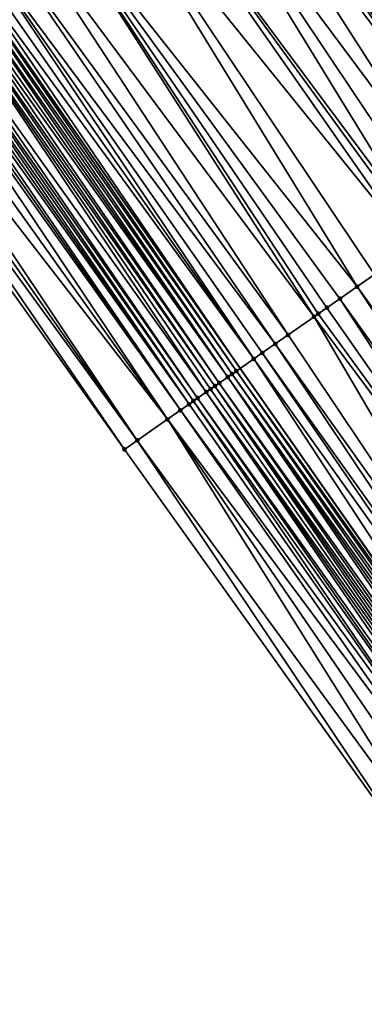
# Model space of a CAD drawing. Header units: feet. Extents: x 2004186 to 2014793, y 836912 to 864902.
# Tile 508 of 656: x 2006969 to 2006982, y 852502 to 852540. Entities that reach past the tile are written whole.
import ezdxf

# ---------------------------------------------------------------- set-up
doc = ezdxf.new("R2010")
doc.units = ezdxf.units.FT
doc.header["$LTSCALE"] = 100
doc.header["$MEASUREMENT"] = 0
for name, color, linetype, lineweight in [('EP_Travel Lane', 5, 'Continuous', 40), ('Road Shots', 4, 'Continuous', 200), ('Road X-Section', 30, 'Continuous', 13)]:
    doc.layers.add(name, color=color, linetype=linetype, lineweight=lineweight)
doc.layers.add('I-77 SB_MM21-27-Surface-Border', color=7, linetype='Continuous')
doc.layers.add('I-77 SB_MM21-27-Surface-TIN', color=7, linetype='Continuous')

msp = doc.modelspace()

# ---------------------------------------------------------------- linework, layer by layer
at = {"layer": 'EP_Travel Lane'}
msp.add_polyline3d([(2007035.053841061, 852444.626251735, 439.1202886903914), (2007023.400728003, 852460.880444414, 439.199071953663), (2007011.747573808, 852477.1346944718, 439.2586441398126), (2007000.166915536, 852493.6194332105, 439.328438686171), (2006988.711333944, 852510.0135397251, 439.3853169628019), (2006977.255756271, 852526.4076406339, 439.4440397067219), (2006965.74532872, 852542.8936150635, 439.5240385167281), (2006954.39285871, 852559.3592428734, 439.6026638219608), (2006943.040427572, 852575.8248143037, 439.6988593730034), (2006931.687961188, 852592.2904368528, 439.7791324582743), (2006920.261303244, 852608.8880822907, 439.8539129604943), (2006909.165586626, 852625.5277439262, 439.9434321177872), (2006898.069808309, 852642.1674980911, 440.0010557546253), (2006886.974032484, 852658.8072485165, 440.0599365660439), (2006875.832113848, 852675.5272002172, 440.1256132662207)], dxfattribs=at)
at = {"layer": 'I-77 SB_MM21-27-Surface-Border', "color": 3, "linetype": 'ByBlock', "lineweight": -2}
msp.add_polyline3d([(2007032.15909689, 852442.5507092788, 439.2102353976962), (2007020.18163239, 852458.5723195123, 439.3037975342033), (2007008.691744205, 852474.9436000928, 439.365334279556), (2006996.589284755, 852491.1173742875, 439.4510875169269), (2006984.473249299, 852507.0495002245, 439.5494032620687), (2006972.848856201, 852523.3255561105, 439.609880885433), (2006961.143095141, 852539.7335577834, 439.68923822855), (2006949.32956121, 852555.8825996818, 439.7850493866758), (2006938.340475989, 852572.5975782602, 439.884929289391), (2006927.351299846, 852589.3126892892, 439.9435981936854), (2006916.420723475, 852606.3182055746, 440.0009049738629), (2006905.466436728, 852623.0525769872, 440.0674283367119), (2006894.844565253, 852640.0094345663, 440.1082364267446), (2006884.555126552, 852657.1887521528, 440.1322937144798), (2006873.544402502, 852674.0209255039, 440.1905578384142)], dxfattribs=at)
at = {"layer": 'I-77 SB_MM21-27-Surface-TIN', "color": 128, "linetype": 'ByBlock', "lineweight": -2}
for points in [[(2006982.247183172, 852554.2241573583, 438.977809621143), (2006980.928186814, 852553.3184815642, 439.0264203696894), (2006992.516320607, 852537.080222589, 438.9379214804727)], [(2006980.928186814, 852553.3184815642, 439.0264203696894), (2006978.784816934, 852551.846759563, 439.1050504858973), (2006991.369062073, 852536.2778524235, 438.981974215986)], [(2006980.928186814, 852553.3184815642, 439.0264203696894), (2006991.369062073, 852536.2778524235, 438.981974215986), (2006992.516320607, 852537.080222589, 438.9379214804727)], [(2006978.784816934, 852551.846759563, 439.1050504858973), (2006977.136075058, 852550.714659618, 439.1674332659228), (2006989.730113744, 852535.1316201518, 439.0413131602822)], [(2006978.784816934, 852551.846759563, 439.1050504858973), (2006989.730113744, 852535.1316201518, 439.0413131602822), (2006991.369062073, 852536.2778524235, 438.981974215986)], [(2006977.136075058, 852550.714659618, 439.1674332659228), (2006976.641461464, 852550.3750165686, 439.1902152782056), (2006988.418958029, 852534.2146301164, 439.0901848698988)], [(2006977.136075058, 852550.714659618, 439.1674332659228), (2006988.582848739, 852534.3292592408, 439.0822927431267), (2006989.730113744, 852535.1316201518, 439.0413131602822)], [(2006977.136075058, 852550.714659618, 439.1674332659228), (2006988.418958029, 852534.2146301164, 439.0901848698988), (2006988.582848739, 852534.3292592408, 439.0822927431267)], [(2006976.311708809, 852550.1486028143, 439.2007510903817), (2006975.981958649, 852549.9221854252, 439.2124183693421), (2006987.435584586, 852533.5268971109, 439.1236770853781)], [(2006976.641461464, 852550.3750165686, 439.1902152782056), (2006976.311708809, 852550.1486028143, 439.2007510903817), (2006987.927278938, 852533.8707527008, 439.1105547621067)], [(2006976.311708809, 852550.1486028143, 439.2007510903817), (2006987.435584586, 852533.5268971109, 439.1236770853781), (2006987.927278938, 852533.8707527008, 439.1105547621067)], [(2006976.641461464, 852550.3750165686, 439.1902152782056), (2006987.927278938, 852533.8707527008, 439.1105547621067), (2006988.418958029, 852534.2146301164, 439.0901848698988)], [(2006975.652178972, 852549.6958110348, 439.2107010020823), (2006975.487268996, 852549.5826531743, 439.2007109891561), (2006986.943864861, 852533.1830778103, 439.1247490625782)], [(2006975.817075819, 852549.8089880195, 439.2147380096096), (2006975.652178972, 852549.6958110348, 439.2107010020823), (2006987.271686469, 852533.4122785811, 439.1280511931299)], [(2006975.652178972, 852549.6958110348, 439.2107010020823), (2006986.943864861, 852533.1830778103, 439.1247490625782), (2006987.271686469, 852533.4122785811, 439.1280511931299)], [(2006975.817075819, 852549.8089880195, 439.2147380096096), (2006987.271686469, 852533.4122785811, 439.1280511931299), (2006975.981958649, 852549.9221854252, 439.2124183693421)], [(2006987.271686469, 852533.4122785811, 439.1280511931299), (2006987.435584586, 852533.5268971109, 439.1236770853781), (2006975.981958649, 852549.9221854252, 439.2124183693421)], [(2006975.322389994, 852549.4694501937, 439.2047659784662), (2006974.992644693, 852549.2430257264, 439.2186365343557), (2006986.943864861, 852533.1830778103, 439.1247490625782)], [(2006975.487268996, 852549.5826531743, 439.2007109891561), (2006975.322389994, 852549.4694501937, 439.2047659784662), (2006986.943864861, 852533.1830778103, 439.1247490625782)], [(2006974.992644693, 852549.2430257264, 439.2186365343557), (2006973.838517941, 852548.4505666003, 439.258931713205), (2006985.796619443, 852532.3806888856, 439.1750310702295)], [(2006974.992644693, 852549.2430257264, 439.2186365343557), (2006985.796619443, 852532.3806888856, 439.1750310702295), (2006986.943864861, 852533.1830778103, 439.1247490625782)], [(2006973.838517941, 852548.4505666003, 439.258931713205), (2006972.354647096, 852547.4316812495, 439.3136445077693), (2006984.32156466, 852531.349081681, 439.2278250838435)], [(2006973.838517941, 852548.4505666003, 439.258931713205), (2006984.977141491, 852531.8075781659, 439.2029019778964), (2006985.796619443, 852532.3806888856, 439.1750310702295)], [(2006973.838517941, 852548.4505666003, 439.258931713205), (2006984.32156466, 852531.349081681, 439.2278250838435), (2006984.977141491, 852531.8075781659, 439.2029019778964)], [(2006972.354647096, 852547.4316812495, 439.3136445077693), (2006971.200521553, 852546.639220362, 439.3544878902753), (2006983.829883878, 852531.005206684, 439.2473918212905)], [(2006972.354647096, 852547.4316812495, 439.3136445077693), (2006984.15766718, 852531.2344622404, 439.2325015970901), (2006984.32156466, 852531.349081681, 439.2278250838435)], [(2006972.354647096, 852547.4316812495, 439.3136445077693), (2006983.829883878, 852531.005206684, 439.2473918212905), (2006984.15766718, 852531.2344622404, 439.2325015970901)], [(2006971.200521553, 852546.639220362, 439.3544878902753), (2006969.22201293, 852545.2807271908, 439.4210165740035), (2006981.699241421, 852529.5151185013, 439.3199596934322)], [(2006971.200521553, 852546.639220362, 439.3544878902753), (2006982.354827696, 852529.9736014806, 439.2995213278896), (2006983.829883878, 852531.005206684, 439.2473918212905)], [(2006971.200521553, 852546.639220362, 439.3544878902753), (2006981.699241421, 852529.5151185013, 439.3199596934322), (2006982.354827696, 852529.9736014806, 439.2995213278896)], [(2006969.22201293, 852545.2807271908, 439.4210165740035), (2006968.067886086, 852544.4882682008, 439.4612693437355), (2006980.060282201, 852528.3689018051, 439.3741264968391)], [(2006969.22201293, 852545.2807271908, 439.4210165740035), (2006981.043663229, 852529.0566239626, 439.3442365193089), (2006981.699241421, 852529.5151185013, 439.3199596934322)], [(2006969.22201293, 852545.2807271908, 439.4210165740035), (2006980.551971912, 852528.7127640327, 439.3588000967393), (2006981.043663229, 852529.0566239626, 439.3442365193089)], [(2006969.22201293, 852545.2807271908, 439.4210165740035), (2006980.224181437, 852528.4835187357, 439.3702834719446), (2006980.551971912, 852528.7127640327, 439.3588000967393)], [(2006969.22201293, 852545.2807271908, 439.4210165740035), (2006980.060282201, 852528.3689018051, 439.3741264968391), (2006980.224181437, 852528.4835187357, 439.3702834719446)], [(2006968.067886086, 852544.4882682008, 439.4612693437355), (2006967.243515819, 852543.9222172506, 439.4927650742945), (2006979.076908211, 852527.6811695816, 439.4073590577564)], [(2006968.067886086, 852544.4882682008, 439.4612693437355), (2006979.076908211, 852527.6811695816, 439.4073590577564), (2006980.060282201, 852528.3689018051, 439.3741264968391)], [(2006967.243515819, 852543.9222172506, 439.4927650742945), (2006966.584008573, 852543.4693925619, 439.5129589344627), (2006978.585221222, 852527.3373034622, 439.4239779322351)], [(2006967.243515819, 852543.9222172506, 439.4927650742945), (2006978.585221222, 852527.3373034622, 439.4239779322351), (2006979.076908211, 852527.6811695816, 439.4073590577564)], [(2006966.584008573, 852543.4693925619, 439.5129589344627), (2006966.254241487, 852543.2429998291, 439.5169511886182), (2006977.76570506, 852526.7642473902, 439.4337022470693)], [(2006966.584008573, 852543.4693925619, 439.5129589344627), (2006978.093517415, 852526.9934613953, 439.4326097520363), (2006978.585221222, 852527.3373034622, 439.4239779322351)], [(2006966.584008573, 852543.4693925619, 439.5129589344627), (2006977.76570506, 852526.7642473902, 439.4337022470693), (2006978.093517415, 852526.9934613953, 439.4326097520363)], [(2006965.594699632, 852542.7902255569, 439.5214513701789), (2006977.110103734, 852526.3057859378, 439.4469923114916), (2006965.74532872, 852542.8936150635, 439.5240385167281)], [(2006965.924488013, 852543.0165872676, 439.5271156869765), (2006965.74532872, 852542.8936150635, 439.5240385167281), (2006977.255756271, 852526.4076406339, 439.4440397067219)], [(2006977.110103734, 852526.3057859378, 439.4469923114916), (2006977.255756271, 852526.4076406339, 439.4440397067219), (2006965.74532872, 852542.8936150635, 439.5240385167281)], [(2006966.254241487, 852543.2429998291, 439.5169511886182), (2006965.924488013, 852543.0165872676, 439.5271156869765), (2006977.76570506, 852526.7642473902, 439.4337022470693)], [(2006965.924488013, 852543.0165872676, 439.5271156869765), (2006977.255756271, 852526.4076406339, 439.4440397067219), (2006977.76570506, 852526.7642473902, 439.4337022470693)], [(2006965.264983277, 852542.5637589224, 439.5484477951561), (2006965.100122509, 852542.4505293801, 439.560770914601), (2006976.782338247, 852526.0765049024, 439.4703432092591)], [(2006965.429836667, 852542.6769992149, 439.5327783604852), (2006965.264983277, 852542.5637589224, 439.5484477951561), (2006976.782338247, 852526.0765049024, 439.4703432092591)], [(2006965.594699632, 852542.7902255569, 439.5214513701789), (2006965.429836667, 852542.6769992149, 439.5327783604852), (2006976.94621686, 852526.1911513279, 439.456706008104)], [(2006965.429836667, 852542.6769992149, 439.5327783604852), (2006976.782338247, 852526.0765049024, 439.4703432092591), (2006976.94621686, 852526.1911513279, 439.456706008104)], [(2006965.594699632, 852542.7902255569, 439.5214513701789), (2006976.94621686, 852526.1911513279, 439.456706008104), (2006977.110103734, 852526.3057859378, 439.4469923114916)], [(2006964.770371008, 852542.2241139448, 439.5718300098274), (2006964.275700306, 852541.8845540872, 439.5687160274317), (2006975.962839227, 852525.5034243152, 439.4882082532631)], [(2006964.935254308, 852542.3373106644, 439.5697239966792), (2006964.770371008, 852542.2241139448, 439.5718300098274), (2006976.290655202, 852525.7326331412, 439.488835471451)], [(2006964.770371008, 852542.2241139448, 439.5718300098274), (2006976.126744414, 852525.6180327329, 439.48719204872), (2006976.290655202, 852525.7326331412, 439.488835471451)], [(2006964.770371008, 852542.2241139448, 439.5718300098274), (2006975.962839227, 852525.5034243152, 439.4882082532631), (2006976.126744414, 852525.6180327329, 439.48719204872)], [(2006965.100122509, 852542.4505293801, 439.560770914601), (2006964.935254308, 852542.3373106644, 439.5697239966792), (2006976.454559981, 852525.8472421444, 439.4876248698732)], [(2006964.935254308, 852542.3373106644, 439.5697239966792), (2006976.290655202, 852525.7326331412, 439.488835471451), (2006976.454559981, 852525.8472421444, 439.4876248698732)], [(2006965.100122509, 852542.4505293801, 439.560770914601), (2006976.454559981, 852525.8472421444, 439.4876248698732), (2006976.782338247, 852526.0765049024, 439.4703432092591)], [(2006964.110814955, 852541.7713603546, 439.5698923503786), (2006963.945937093, 852541.6581557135, 439.5744642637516), (2006975.471157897, 852525.1595501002, 439.5075152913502)], [(2006964.275700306, 852541.8845540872, 439.5687160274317), (2006964.110814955, 852541.7713603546, 439.5698923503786), (2006975.635047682, 852525.2741805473, 439.4991840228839)], [(2006964.110814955, 852541.7713603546, 439.5698923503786), (2006975.471157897, 852525.1595501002, 439.5075152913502), (2006975.635047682, 852525.2741805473, 439.4991840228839)], [(2006964.275700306, 852541.8845540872, 439.5687160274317), (2006975.635047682, 852525.2741805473, 439.4991840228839), (2006975.962839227, 852525.5034243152, 439.4882082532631)], [(2006963.616213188, 852541.4317000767, 439.5980372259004), (2006963.45134874, 852541.3184758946, 439.6086918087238), (2006974.979513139, 852524.8156235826, 439.5441902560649)], [(2006963.781070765, 852541.544934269, 439.5842666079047), (2006963.616213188, 852541.4317000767, 439.5980372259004), (2006975.307273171, 852525.0449124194, 439.5182487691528)], [(2006963.616213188, 852541.4317000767, 439.5980372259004), (2006974.979513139, 852524.8156235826, 439.5441902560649), (2006975.307273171, 852525.0449124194, 439.5182487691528)], [(2006963.945937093, 852541.6581557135, 439.5744642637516), (2006963.781070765, 852541.544934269, 439.5842666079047), (2006975.307273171, 852525.0449124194, 439.5182487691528)], [(2006963.945937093, 852541.6581557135, 439.5744642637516), (2006975.307273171, 852525.0449124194, 439.5182487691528), (2006975.471157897, 852525.1595501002, 439.5075152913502)], [(2006963.286472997, 852541.2052681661, 439.6142247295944), (2006962.791855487, 852540.8656308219, 439.6352308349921), (2006974.487822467, 852524.4717627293, 439.5590603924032)], [(2006963.45134874, 852541.3184758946, 439.6086918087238), (2006963.286472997, 852541.2052681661, 439.6142247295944), (2006974.979513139, 852524.8156235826, 439.5441902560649)], [(2006963.286472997, 852541.2052681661, 439.6142247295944), (2006974.487822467, 852524.4717627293, 439.5590603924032), (2006974.979513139, 852524.8156235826, 439.5441902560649)], [(2006962.791855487, 852540.8656308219, 439.6352308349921), (2006962.132353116, 852540.4127990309, 439.6576355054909), (2006974.487822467, 852524.4717627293, 439.5590603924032)], [(2006962.132353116, 852540.4127990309, 439.6576355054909), (2006961.802598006, 852540.1863888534, 439.667058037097), (2006973.340549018, 852523.6694138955, 439.5960295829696)], [(2006962.132353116, 852540.4127990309, 439.6576355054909), (2006973.340549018, 852523.6694138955, 439.5960295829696), (2006974.487822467, 852524.4717627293, 439.5590603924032)], [(2006961.472849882, 852539.9599684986, 439.6796483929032), (2006961.143095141, 852539.7335577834, 439.68923822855), (2006972.848856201, 852523.3255561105, 439.609880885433)], [(2006961.802598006, 852540.1863888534, 439.667058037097), (2006961.472849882, 852539.9599684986, 439.6796483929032), (2006973.340549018, 852523.6694138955, 439.5960295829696)], [(2006961.472849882, 852539.9599684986, 439.6796483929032), (2006972.848856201, 852523.3255561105, 439.609880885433), (2006973.340549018, 852523.6694138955, 439.5960295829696)], [(2006982.354827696, 852529.9736014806, 439.2995213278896), (2006981.699241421, 852529.5151185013, 439.3199596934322), (2006993.323593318, 852513.2391215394, 439.2399082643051)], [(2006981.699241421, 852529.5151185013, 439.3199596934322), (2006981.043663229, 852529.0566239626, 439.3442365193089), (2006992.66801852, 852512.7806221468, 439.2657974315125)], [(2006981.699241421, 852529.5151185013, 439.3199596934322), (2006992.66801852, 852512.7806221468, 439.2657974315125), (2006993.323593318, 852513.2391215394, 439.2399082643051)], [(2006981.043663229, 852529.0566239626, 439.3442365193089), (2006980.551971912, 852528.7127640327, 439.3588000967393), (2006992.012434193, 852512.3221363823, 439.2871611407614)], [(2006981.043663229, 852529.0566239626, 439.3442365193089), (2006992.012434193, 852512.3221363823, 439.2871611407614), (2006992.66801852, 852512.7806221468, 439.2657974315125)], [(2006980.551971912, 852528.7127640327, 439.3588000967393), (2006980.224181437, 852528.4835187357, 439.3702834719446), (2006992.012434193, 852512.3221363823, 439.2871611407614)], [(2006980.060282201, 852528.3689018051, 439.3741264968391), (2006979.076908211, 852527.6811695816, 439.4073590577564), (2006990.209589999, 852511.0612823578, 439.3519459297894)], [(2006980.224181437, 852528.4835187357, 439.3702834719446), (2006980.060282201, 852528.3689018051, 439.3741264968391), (2006992.012434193, 852512.3221363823, 439.2871611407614)], [(2006980.060282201, 852528.3689018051, 439.3741264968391), (2006990.209589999, 852511.0612823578, 439.3519459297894), (2006992.012434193, 852512.3221363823, 439.2871611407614)], [(2006979.076908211, 852527.6811695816, 439.4073590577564), (2006978.585221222, 852527.3373034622, 439.4239779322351), (2006990.209589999, 852511.0612823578, 439.3519459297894)], [(2006978.585221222, 852527.3373034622, 439.4239779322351), (2006978.093517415, 852526.9934613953, 439.4326097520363), (2006989.717899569, 852510.7174211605, 439.3669306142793)], [(2006978.585221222, 852527.3373034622, 439.4239779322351), (2006989.717899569, 852510.7174211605, 439.3669306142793), (2006990.209589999, 852511.0612823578, 439.3519459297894)], [(2006978.093517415, 852526.9934613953, 439.4326097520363), (2006977.76570506, 852526.7642473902, 439.4337022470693), (2006989.390096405, 852510.4881940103, 439.3723884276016)], [(2006978.093517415, 852526.9934613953, 439.4326097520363), (2006989.390096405, 852510.4881940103, 439.3723884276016), (2006989.717899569, 852510.7174211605, 439.3669306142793)], [(2006977.76570506, 852526.7642473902, 439.4337022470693), (2006977.255756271, 852526.4076406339, 439.4440397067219), (2006988.734492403, 852510.0297363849, 439.3844082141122)], [(2006977.76570506, 852526.7642473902, 439.4337022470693), (2006988.734492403, 852510.0297363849, 439.3844082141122), (2006989.390096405, 852510.4881940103, 439.3723884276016)], [(2006976.782338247, 852526.0765049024, 439.4703432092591), (2006976.454559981, 852525.8472421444, 439.4876248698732), (2006988.078947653, 852509.5711940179, 439.4245676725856)], [(2006976.94621686, 852526.1911513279, 439.456706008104), (2006976.782338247, 852526.0765049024, 439.4703432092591), (2006988.406713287, 852509.8004748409, 439.401287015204)], [(2006976.782338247, 852526.0765049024, 439.4703432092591), (2006988.24283375, 852509.6858297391, 439.4144848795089), (2006988.406713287, 852509.8004748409, 439.401287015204)], [(2006976.782338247, 852526.0765049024, 439.4703432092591), (2006988.078947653, 852509.5711940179, 439.4245676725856), (2006988.24283375, 852509.6858297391, 439.4144848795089)], [(2006977.110103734, 852526.3057859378, 439.4469923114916), (2006976.94621686, 852526.1911513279, 439.456706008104), (2006988.570598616, 852509.9151116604, 439.3908394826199)], [(2006976.94621686, 852526.1911513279, 439.456706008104), (2006988.406713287, 852509.8004748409, 439.401287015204), (2006988.570598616, 852509.9151116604, 439.3908394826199)], [(2006977.110103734, 852526.3057859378, 439.4469923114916), (2006988.711333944, 852510.0135397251, 439.3853169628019), (2006977.255756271, 852526.4076406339, 439.4440397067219)], [(2006977.110103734, 852526.3057859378, 439.4469923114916), (2006988.570598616, 852509.9151116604, 439.3908394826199), (2006988.711333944, 852510.0135397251, 439.3853169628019)], [(2006988.734492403, 852510.0297363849, 439.3844082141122), (2006977.255756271, 852526.4076406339, 439.4440397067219), (2006988.711333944, 852510.0135397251, 439.3853169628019)], [(2006976.290655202, 852525.7326331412, 439.488835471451), (2006976.126744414, 852525.6180327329, 439.48719204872), (2006987.587245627, 852509.2273494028, 439.4340460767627)], [(2006976.454559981, 852525.8472421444, 439.4876248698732), (2006976.290655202, 852525.7326331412, 439.488835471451), (2006987.915056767, 852509.4565651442, 439.4323766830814)], [(2006976.290655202, 852525.7326331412, 439.488835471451), (2006987.751155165, 852509.3419515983, 439.43509591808), (2006987.915056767, 852509.4565651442, 439.4323766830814)], [(2006976.290655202, 852525.7326331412, 439.488835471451), (2006987.587245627, 852509.2273494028, 439.4340460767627), (2006987.751155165, 852509.3419515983, 439.43509591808)], [(2006976.454559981, 852525.8472421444, 439.4876248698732), (2006987.915056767, 852509.4565651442, 439.4323766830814), (2006988.078947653, 852509.5711940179, 439.4245676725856)], [(2006975.962839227, 852525.5034243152, 439.4882082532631), (2006975.635047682, 852525.2741805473, 439.4991840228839), (2006987.25944472, 852508.9981190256, 439.4405754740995)], [(2006976.126744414, 852525.6180327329, 439.48719204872), (2006975.962839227, 852525.5034243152, 439.4882082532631), (2006987.587245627, 852509.2273494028, 439.4340460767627)], [(2006975.962839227, 852525.5034243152, 439.4882082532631), (2006987.423341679, 852509.1127392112, 439.4356515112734), (2006987.587245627, 852509.2273494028, 439.4340460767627)], [(2006975.962839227, 852525.5034243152, 439.4882082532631), (2006987.25944472, 852508.9981190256, 439.4405754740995), (2006987.423341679, 852509.1127392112, 439.4356515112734)], [(2006975.307273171, 852525.0449124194, 439.5182487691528), (2006974.979513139, 852524.8156235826, 439.5441902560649), (2006986.767781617, 852508.6542187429, 439.4685391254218)], [(2006975.471157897, 852525.1595501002, 439.5075152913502), (2006975.307273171, 852525.0449124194, 439.5182487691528), (2006986.767781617, 852508.6542187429, 439.4685391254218)], [(2006975.635047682, 852525.2741805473, 439.4991840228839), (2006975.471157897, 852525.1595501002, 439.5075152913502), (2006987.095553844, 852508.8834901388, 439.4483888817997)], [(2006975.471157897, 852525.1595501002, 439.5075152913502), (2006986.767781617, 852508.6542187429, 439.4685391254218), (2006987.095553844, 852508.8834901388, 439.4483888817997)], [(2006975.635047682, 852525.2741805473, 439.4991840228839), (2006987.095553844, 852508.8834901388, 439.4483888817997), (2006987.25944472, 852508.9981190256, 439.4405754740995)], [(2006974.979513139, 852524.8156235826, 439.5441902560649), (2006974.487822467, 852524.4717627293, 439.5590603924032), (2006986.440003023, 852508.4249564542, 439.4856651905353)], [(2006974.979513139, 852524.8156235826, 439.5441902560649), (2006986.440003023, 852508.4249564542, 439.4856651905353), (2006986.767781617, 852508.6542187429, 439.4685391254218)], [(2006974.487822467, 852524.4717627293, 439.5590603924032), (2006973.340549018, 852523.6694138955, 439.5960295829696), (2006985.128831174, 852507.5079894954, 439.526875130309)], [(2006974.487822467, 852524.4717627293, 439.5590603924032), (2006985.784413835, 852507.9664776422, 439.5047202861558), (2006986.440003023, 852508.4249564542, 439.4856651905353)], [(2006974.487822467, 852524.4717627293, 439.5590603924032), (2006985.128831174, 852507.5079894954, 439.526875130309), (2006985.784413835, 852507.9664776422, 439.5047202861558)], [(2006973.340549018, 852523.6694138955, 439.5960295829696), (2006972.848856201, 852523.3255561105, 439.609880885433), (2006984.473249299, 852507.0495002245, 439.5494032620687)], [(2006973.340549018, 852523.6694138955, 439.5960295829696), (2006984.473249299, 852507.0495002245, 439.5494032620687), (2006985.128831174, 852507.5079894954, 439.526875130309)]]:
    msp.add_3dface(points, dxfattribs=at)
at = {"layer": 'Road Shots', "lineweight": 100}
for p in [(2006981.699241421, 852529.5151185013, 439.3199596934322), (2006981.043663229, 852529.0566239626, 439.3442365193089), (2006980.551971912, 852528.7127640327, 439.3588000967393), (2006980.060282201, 852528.3689018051, 439.3741264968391), (2006980.224181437, 852528.4835187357, 439.3702834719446), (2006979.076908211, 852527.6811695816, 439.4073590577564), (2006978.585221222, 852527.3373034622, 439.4239779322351), (2006978.093517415, 852526.9934613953, 439.4326097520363), (2006977.76570506, 852526.7642473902, 439.4337022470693), (2006976.782338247, 852526.0765049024, 439.4703432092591), (2006976.94621686, 852526.1911513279, 439.456706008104), (2006977.110103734, 852526.3057859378, 439.4469923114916), (2006976.290655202, 852525.7326331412, 439.488835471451), (2006976.454559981, 852525.8472421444, 439.4876248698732), (2006975.962839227, 852525.5034243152, 439.4882082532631), (2006976.126744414, 852525.6180327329, 439.48719204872), (2006975.307273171, 852525.0449124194, 439.5182487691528), (2006975.471157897, 852525.1595501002, 439.5075152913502), (2006975.635047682, 852525.2741805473, 439.4991840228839), (2006974.979513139, 852524.8156235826, 439.5441902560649), (2006974.487822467, 852524.4717627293, 439.5590603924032), (2006973.340549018, 852523.6694138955, 439.5960295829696), (2006972.848856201, 852523.3255561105, 439.609880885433)]:
    msp.add_point(p, dxfattribs=at)
at = {"layer": 'Road X-Section', "extrusion": (-0.5730229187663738, 0.8195311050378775, 0.003674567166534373), "elevation": -451370.4412968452, "flags": 128}
msp.add_lwpolyline([(-2133306.48340485, 2098.215049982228), (-2133307.08340485, 2098.201198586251), (-2133308.483404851, 2098.164229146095), (-2133309.08340485, 2098.149358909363), (-2133309.483404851, 2098.123417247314), (-2133309.68340485, 2098.112683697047), (-2133309.88340485, 2098.104352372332), (-2133310.28340485, 2098.093376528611), (-2133310.48340485, 2098.092360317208), (-2133310.68340485, 2098.094003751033), (-2133310.88340485, 2098.092793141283), (-2133311.28340485, 2098.075511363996), (-2133311.483404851, 2098.061874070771), (-2133311.68340485, 2098.052160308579), (-2133312.483404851, 2098.038870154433), (-2133312.88340485, 2098.037777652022), (-2133313.483404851, 2098.029145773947), (-2133314.08340485, 2098.01252678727), (-2133315.283404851, 2097.979294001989), (-2133315.483404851, 2097.975450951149), (-2133315.88340485, 2097.963967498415), (-2133316.483404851, 2097.949403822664), (-2133317.28340485, 2097.925126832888), (-2133318.08340485, 2097.904688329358), (-2133319.88340485, 2097.852558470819), (-2133320.28340485, 2097.837668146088), (-2133320.483404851, 2097.832991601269), (-2133321.28340485, 2097.808068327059), (-2133322.28340485, 2097.780197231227), (-2133323.68340485, 2097.729914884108), (-2133324.08340485, 2097.733217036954), (-2133324.88340485, 2097.715720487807), (-2133325.48340485, 2097.695350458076), (-2133325.68340485, 2097.68745827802), (-2133327.08340485, 2097.646478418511), (-2133329.08340485, 2097.587139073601), (-2133330.483404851, 2097.543086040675), (-2133331.88340485, 2097.504898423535), (-2133333.08340485, 2097.466703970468), (-2133334.88340485, 2097.405277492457), (-2133335.483404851, 2097.374019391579), (-2133335.88340485, 2097.345647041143), (-2133336.083404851, 2097.33526811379), (-2133336.28340485, 2097.328026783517), (-2133336.483404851, 2097.315084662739), (-2133336.683404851, 2097.295776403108), (-2133337.08340485, 2097.246673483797), (-2133337.28340485, 2097.224301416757), (-2133337.483404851, 2097.206945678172), (-2133337.88340485, 2097.179812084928), (-2133338.28340485, 2097.1586867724), (-2133338.88340485, 2097.116239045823), (-2133339.083404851, 2097.103753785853), (-2133339.283404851, 2097.089268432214)], dxfattribs=at)

doc.saveas('drawing.dxf')
